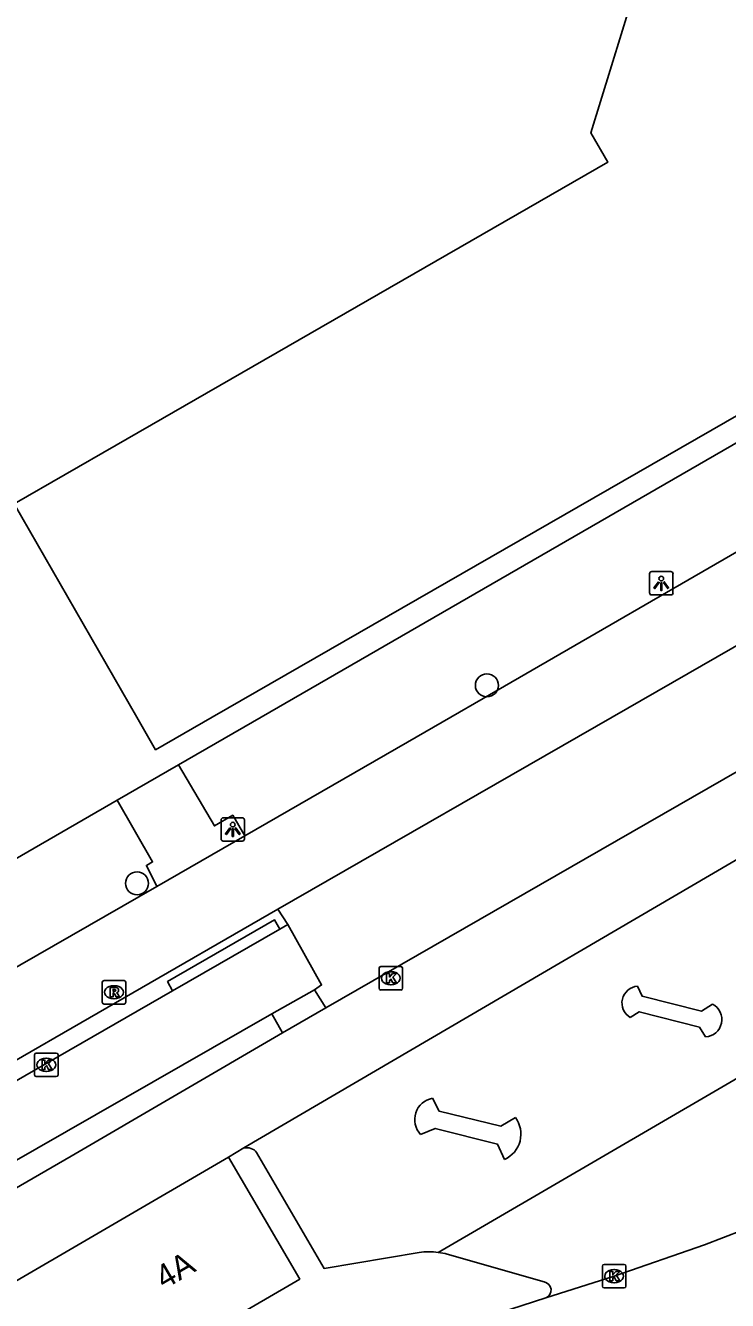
# Model space of a CAD drawing. Extents: x 158352 to 159489, y 383828 to 384597.
# Drawn here: x 159172.8 to 159202.7, y 383975.2 to 384029.5 of the extents above; entities that cross this region are included whole.
import ezdxf

# ---------------------------------------------------------------- set-up
doc = ezdxf.new("R2010")
doc.units = 0
for name, color, linetype in [('IMGEO_Berm_open', 7, 'Continuous'), ('IMGEO_Boom', 7, 'Continuous'), ('IMGEO_Fietspad_gesloten', 7, 'Continuous'), ('IMGEO_Kolk', 7, 'Continuous'), ('IMGEO_Lichtpunt', 7, 'Continuous'), ('IMGEO_Pand', 7, 'Continuous'), ('IMGEO_Pand_nummerreeks', 7, 'Continuous'), ('IMGEO_Rijbaan_lokaal_open', 7, 'Continuous'), ('IMGEO_Rijbaan_regionaal_gesloten', 7, 'Continuous'), ('IMGEO_Rioolput', 7, 'Continuous'), ('IMGEO_Voetpad_open', 7, 'Continuous')]:
    doc.layers.add(name, color=color, linetype=linetype)

msp = doc.modelspace()

# ---------------------------------------------------------------- linework, layer by layer
at = {"layer": 'IMGEO_Berm_open'}
msp.add_lwpolyline([(159183.59, 383991.819), (159184.008, 383991.168)], dxfattribs=at)
at = {"layer": 'IMGEO_Boom'}
for centre in [(159192.486, 384001.352), (159177.592, 383992.921)]:
    msp.add_circle(centre, 0.489, dxfattribs=at)
at = {"layer": 'IMGEO_Fietspad_gesloten'}
for points in [[(159182.187, 383994.944), (159184.995, 383996.557), (159189.1, 383998.931), (159190.948, 384000), (159192.33, 384000.799), (159217.562, 384015.392), (159220.633, 384017.168)], [(159217.608, 384011.37), (159197.824, 384000), (159183.59, 383991.819)], [(159178.438, 383992.79), (159182.187, 383994.944)], [(159135.007, 383967.844), (159157.291, 383980.642), (159178.438, 383992.79)], [(159183.59, 383991.819), (159163.947, 383980.489), (159139.352, 383966.321)]]:
    msp.add_lwpolyline(points, dxfattribs=at)
at = {"layer": 'IMGEO_Kolk'}
for p, q in [((159187.97, 383989.378), (159188.822, 383989.378)), ((159187.895, 383988.452), (159187.895, 383989.304)), ((159188.383, 383989.158), (159188.408, 383989.158)), ((159188.896, 383989.304), (159188.896, 383988.452)), ((159188.822, 383988.378), (159187.97, 383988.378)), ((159188.406, 383988.598), (159188.381, 383988.598)), ((159173.228, 383984.765), (159173.228, 383985.617)), ((159173.303, 383985.691), (159174.155, 383985.691)), ((159174.229, 383985.617), (159174.229, 383984.765)), ((159173.716, 383985.471), (159173.741, 383985.471)), ((159174.155, 383984.691), (159173.303, 383984.691)), ((159173.739, 383984.911), (159173.714, 383984.911)), ((159197.401, 383975.765), (159197.401, 383976.617)), ((159197.476, 383976.691), (159198.328, 383976.691)), ((159197.889, 383976.471), (159197.914, 383976.471)), ((159198.402, 383976.617), (159198.402, 383975.765)), ((159197.912, 383975.911), (159197.887, 383975.911)), ((159198.328, 383975.691), (159197.476, 383975.691))]:
    msp.add_line(p, q, dxfattribs=at)
for points in [[(159187.97, 383989.378), (159188.822, 383989.378)], [(159187.895, 383988.452), (159187.895, 383989.304)], [(159188.216, 383989.078), (159188.339, 383989.078), (159188.339, 383988.927), (159188.469, 383989.078), (159188.633, 383989.078), (159188.487, 383988.927), (159188.64, 383988.678), (159188.488, 383988.678), (159188.403, 383988.842), (159188.339, 383988.775), (159188.339, 383988.678), (159188.216, 383988.678), (159188.216, 383989.078)], [(159188.896, 383989.304), (159188.896, 383988.452)], [(159188.822, 383988.378), (159187.97, 383988.378)], [(159173.228, 383984.765), (159173.228, 383985.617)], [(159173.303, 383985.691), (159174.155, 383985.691)], [(159174.229, 383985.617), (159174.229, 383984.765)], [(159173.549, 383985.391), (159173.672, 383985.391), (159173.672, 383985.24), (159173.802, 383985.391), (159173.966, 383985.391), (159173.82, 383985.24), (159173.973, 383984.991), (159173.821, 383984.991), (159173.736, 383985.155), (159173.672, 383985.088), (159173.672, 383984.991), (159173.549, 383984.991), (159173.549, 383985.391)], [(159174.155, 383984.691), (159173.303, 383984.691)], [(159197.401, 383975.765), (159197.401, 383976.617)], [(159197.476, 383976.691), (159198.328, 383976.691)], [(159197.722, 383976.391), (159197.845, 383976.391), (159197.845, 383976.24), (159197.975, 383976.391), (159198.139, 383976.391), (159197.993, 383976.24), (159198.146, 383975.991), (159197.994, 383975.991), (159197.909, 383976.155), (159197.845, 383976.088), (159197.845, 383975.991), (159197.722, 383975.991), (159197.722, 383976.391)], [(159198.402, 383976.617), (159198.402, 383975.765)], [(159198.328, 383975.691), (159197.476, 383975.691)]]:
    msp.add_lwpolyline(points, dxfattribs=at)
for centre, start, end in [((159187.972, 383989.302), 91.552, 178.448), ((159187.972, 383989.302), 91.552, 178.448), ((159188.82, 383989.302), 1.552, 88.448), ((159188.82, 383989.302), 1.552, 88.448), ((159187.972, 383988.454), 181.552, 268.448), ((159187.972, 383988.454), 181.552, 268.448), ((159188.82, 383988.454), 271.552, 358.448), ((159188.82, 383988.454), 271.552, 358.448), ((159173.305, 383985.615), 91.552, 178.448), ((159173.305, 383985.615), 91.552, 178.448), ((159174.153, 383985.615), 1.552, 88.448), ((159174.153, 383985.615), 1.552, 88.448), ((159173.305, 383984.767), 181.552, 268.448), ((159173.305, 383984.767), 181.552, 268.448), ((159174.153, 383984.767), 271.552, 358.448), ((159174.153, 383984.767), 271.552, 358.448), ((159197.478, 383976.615), 91.552, 178.448), ((159197.478, 383976.615), 91.552, 178.448), ((159198.326, 383976.615), 1.552, 88.448), ((159198.326, 383976.615), 1.552, 88.448), ((159197.478, 383975.767), 181.552, 268.448), ((159197.478, 383975.767), 181.552, 268.448), ((159198.326, 383975.767), 271.552, 358.448), ((159198.326, 383975.767), 271.552, 358.448)]:
    msp.add_arc(centre, 0.0765, start, end, dxfattribs=at)
for centre, major_axis, ratio, start_param, end_param in [((159188.382, 383988.878), (-0.387, 0.002), 0.722429, 4.712389, 7.853982), ((159188.407, 383988.878), (-0.39, 0.002), 0.717154, 1.570796, 4.712389), ((159173.715, 383985.191), (-0.387, 0.002), 0.722429, 4.712389, 7.853982), ((159173.74, 383985.191), (-0.39, 0.002), 0.717154, 1.570796, 4.712389), ((159197.888, 383976.191), (-0.387, 0.002), 0.722429, 4.712389, 7.853982), ((159197.913, 383976.191), (-0.39, 0.002), 0.717154, 1.570796, 4.712389)]:
    msp.add_ellipse(centre, major_axis=major_axis, ratio=ratio, start_param=start_param, end_param=end_param, dxfattribs=at)
at = {"layer": 'IMGEO_Lichtpunt'}
for p, q in [((159200.315, 384006.199), (159199.507, 384006.199)), ((159200.315, 384006.199), (159199.507, 384006.199)), ((159199.413, 384006.104), (159199.413, 384005.297)), ((159199.413, 384006.104), (159199.413, 384005.297)), ((159200.409, 384005.297), (159200.409, 384006.104)), ((159200.409, 384005.297), (159200.409, 384006.104)), ((159199.507, 384005.203), (159200.315, 384005.203)), ((159199.507, 384005.203), (159200.315, 384005.203)), ((159181.169, 383995.622), (159181.169, 383994.815)), ((159181.169, 383995.622), (159181.169, 383994.815)), ((159182.071, 383995.717), (159181.263, 383995.717)), ((159182.071, 383995.717), (159181.263, 383995.717)), ((159182.165, 383994.815), (159182.165, 383995.622)), ((159182.165, 383994.815), (159182.165, 383995.622)), ((159181.263, 383994.721), (159182.071, 383994.721)), ((159181.263, 383994.721), (159182.071, 383994.721))]:
    msp.add_line(p, q, dxfattribs=at)
for points in [[(159199.787, 384005.768), (159199.826, 384005.74), (159199.638, 384005.478), (159199.6, 384005.505), (159199.787, 384005.768)], [(159199.889, 384005.72), (159199.936, 384005.72), (159199.936, 384005.398), (159199.889, 384005.398), (159199.889, 384005.72)], [(159199.999, 384005.74), (159200.037, 384005.767), (159200.224, 384005.505), (159200.185, 384005.477), (159199.999, 384005.74)], [(159181.543, 383995.286), (159181.582, 383995.258), (159181.394, 383994.996), (159181.356, 383995.023), (159181.543, 383995.286)], [(159181.645, 383995.238), (159181.692, 383995.238), (159181.692, 383994.916), (159181.645, 383994.916), (159181.645, 383995.238)], [(159181.755, 383995.258), (159181.793, 383995.285), (159181.98, 383995.023), (159181.941, 383994.995), (159181.755, 383995.258)]]:
    msp.add_lwpolyline(points, dxfattribs=at)
for centre in [(159199.912, 384005.902), (159181.668, 383995.42)]:
    msp.add_circle(centre, 0.0994, dxfattribs=at)
for centre, start, end in [((159199.507, 384006.104), 90, 180), ((159199.507, 384006.104), 90, 180), ((159200.315, 384006.104), 0, 90), ((159200.315, 384006.104), 0, 90), ((159199.507, 384005.297), 180, 270), ((159199.507, 384005.297), 180, 270), ((159200.315, 384005.297), 270, 0), ((159200.315, 384005.297), 270, 360), ((159181.263, 383995.622), 90, 180), ((159181.263, 383995.622), 90, 180), ((159182.071, 383995.622), 0, 90), ((159182.071, 383995.622), 0, 90), ((159181.263, 383994.815), 180, 270), ((159181.263, 383994.815), 180, 270), ((159182.071, 383994.815), 270, 0), ((159182.071, 383994.815), 270, 360)]:
    msp.add_arc(centre, 0.0946, start, end, dxfattribs=at)
at = {"layer": 'IMGEO_Pand'}
for points in [[(159210.155, 384016.874), (159180.797, 384000), (159178.382, 383998.612), (159177.583, 384000), (159172.356, 384009.08), (159176.703, 384011.583), (159197.634, 384023.633), (159196.913, 384024.885), (159199.089, 384031.944), (159200.516, 384032.566), (159191.751, 384052.673), (159198.299, 384055.527), (159201.06, 384056.748)], [(159181.483, 383981.264), (159184.516, 383976.063), (159184.009, 383975.768), (159179.668, 383973.237), (159173.995, 383970.914), (159171.391, 383975.38)], [(159171.391, 383975.38), (159181.483, 383981.264)]]:
    msp.add_lwpolyline(points, dxfattribs=at)
at = {"layer": 'IMGEO_Rijbaan_lokaal_open'}
for points in [[(159185.625, 383987.625), (159203.245, 383997.748), (159205.664, 383997.132), (159206.837, 383997.83), (159205.914, 383999.339), (159209.044, 384001.132)], [(159182.142, 383981.649), (159209.99, 383997.948), (159214.05, 383990.983), (159190.411, 383977.201)], [(159183.676, 383990.966), (159179.1, 383988.347)], [(159184.008, 383991.168), (159183.676, 383990.966)], [(159185.153, 383988.391), (159185.445, 383988.595), (159184.008, 383991.168)], [(159179.1, 383988.347), (159165.477, 383980.512), (159157.62, 383975.933), (159140.266, 383965.967), (159140.072, 383965.861)], [(159183.324, 383987.357), (159185.153, 383988.391)], [(159202.093, 383987.777), (159201.624, 383987.483), (159199.095, 383988.11), (159198.903, 383988.541)], [(159162.338, 383975.274), (159172.065, 383980.896), (159183.324, 383987.357)], [(159185.625, 383987.625), (159183.788, 383986.558)], [(159198.59, 383987.207), (159198.97, 383987.449), (159201.537, 383986.797), (159201.792, 383986.379)], [(159183.788, 383986.558), (159174.791, 383981.305), (159170.733, 383978.963), (159164.461, 383975.412)], [(159193.702, 383982.95), (159193.081, 383982.58), (159190.45, 383983.219), (159190.169, 383983.764)], [(159189.666, 383982.226), (159190.287, 383982.482), (159192.943, 383981.805), (159193.237, 383981.158)], [(159181.483, 383981.264), (159182.142, 383981.649)], [(159189.598, 383977.198), (159185.557, 383976.521), (159182.682, 383981.46)], [(159190.798, 383977.124), (159194.918, 383975.944)]]:
    msp.add_lwpolyline(points, dxfattribs=at)
for centre, radius, start, end in [((159198.953, 383987.825), 0.717, 94.0317, 239.5591), ((159201.745, 383987.121), 0.743, 273.6604, 62.0382), ((159190.329, 383982.86), 0.918, 100.0481, 223.7314), ((159192.744, 383982.242), 1.191, 294.438, 36.4686), ((159182.261, 383981.123), 0.54, 38.6944, 102.7256), ((159190.016, 383974.209), 3.018, 82.4706, 97.9522), ((159190.036, 383974.303), 2.922, 74.8757, 82.6183), ((159194.859, 383975.59), 0.359, 293.0231, 80.484)]:
    msp.add_arc(centre, radius, start, end, dxfattribs=at)
at = {"layer": 'IMGEO_Rijbaan_regionaal_gesloten'}
for points in [[(159201.753, 383977.525), (159197.902, 383976.19), (159194.999, 383975.26)], [(159194.999, 383975.26), (159181.375, 383970.853), (159173.957, 383968.297)]]:
    msp.add_lwpolyline(points, dxfattribs=at)
msp.add_arc((159178.505, 384040.198), 66.846, 290.3516, 313.95897, dxfattribs=at)
at = {"layer": 'IMGEO_Rioolput'}
for p, q in [((159176.187, 383988.781), (159177.039, 383988.781)), ((159176.112, 383987.855), (159176.112, 383988.707)), ((159176.6, 383988.561), (159176.625, 383988.561)), ((159177.113, 383988.707), (159177.113, 383987.855)), ((159177.039, 383987.781), (159176.187, 383987.781)), ((159176.623, 383988.001), (159176.598, 383988.001))]:
    msp.add_line(p, q, dxfattribs=at)
for points in [[(159176.187, 383988.781), (159177.039, 383988.781)], [(159176.112, 383987.855), (159176.112, 383988.707)], [(159176.701, 383988.479), (159176.449, 383988.481), (159176.449, 383988.081)], [(159176.449, 383988.081), (159176.573, 383988.081), (159176.573, 383988.243), (159176.584, 383988.243)], [(159176.627, 383988.4), (159176.573, 383988.4), (159176.573, 383988.319)], [(159176.573, 383988.319), (159176.625, 383988.319)], [(159177.113, 383988.707), (159177.113, 383987.855)], [(159177.039, 383987.781), (159176.187, 383987.781)], [(159176.631, 383988.214), (159176.702, 383988.081), (159176.842, 383988.081), (159176.777, 383988.207)]]:
    msp.add_lwpolyline(points, dxfattribs=at)
for centre, radius, start, end in [((159176.189, 383988.705), 0.0765, 91.552, 178.448), ((159176.189, 383988.705), 0.0765, 91.552, 178.448), ((159177.037, 383988.705), 0.0765, 1.552, 88.448), ((159177.037, 383988.705), 0.0765, 1.552, 88.448), ((159176.583, 383988.19), 0.0533, 26.0293, 88.6989), ((159176.609, 383988.508), 0.19, 274.7715, 282.9687), ((159176.633, 383988.304), 0.0964, 77.0061, 93.1865), ((159176.647, 383988.361), 0.0378, 276.6634, 79.6772), ((159176.7, 383988.369), 0.109, 350.3612, 89.416), ((159176.698, 383988.369), 0.112, 277.5842, 350.9817), ((159176.682, 383988.154), 0.108, 29.5134, 73.7905), ((159176.189, 383987.857), 0.0765, 181.552, 268.448), ((159176.189, 383987.857), 0.0765, 181.552, 268.448), ((159177.037, 383987.857), 0.0765, 271.552, 358.448), ((159177.037, 383987.857), 0.0765, 271.552, 358.448)]:
    msp.add_arc(centre, radius, start, end, dxfattribs=at)
for centre, major_axis, ratio, start_param, end_param in [((159176.599, 383988.281), (-0.387, 0.002), 0.722429, 4.712389, 7.853982), ((159176.624, 383988.281), (-0.39, 0.002), 0.717154, 1.570796, 4.712389)]:
    msp.add_ellipse(centre, major_axis=major_axis, ratio=ratio, start_param=start_param, end_param=end_param, dxfattribs=at)
at = {"layer": 'IMGEO_Voetpad_open'}
for points in [[(159179.358, 383997.97), (159182.88, 384000), (159210.64, 384016.031)], [(159176.746, 383996.469), (159179.358, 383997.97)], [(159179.358, 383997.97), (159180.887, 383995.368), (159181.668, 383995.82), (159182.187, 383994.944)], [(159135.972, 383972.875), (159176.746, 383996.469)], [(159178.438, 383992.79), (159177.992, 383993.681), (159178.253, 383993.834), (159176.746, 383996.469)], [(159179.1, 383988.347), (159178.894, 383988.738), (159183.447, 383991.366), (159183.676, 383990.966)], [(159185.153, 383988.391), (159185.625, 383987.625)], [(159183.788, 383986.558), (159183.324, 383987.357)]]:
    msp.add_lwpolyline(points, dxfattribs=at)

# ---------------------------------------------------------------- texts
at = {"layer": 'IMGEO_Pand_nummerreeks'}
msp.add_text('4A', height=1, rotation=30.2388, dxfattribs=at).set_placement((159178.743, 383975.604))

doc.saveas('drawing.dxf')
